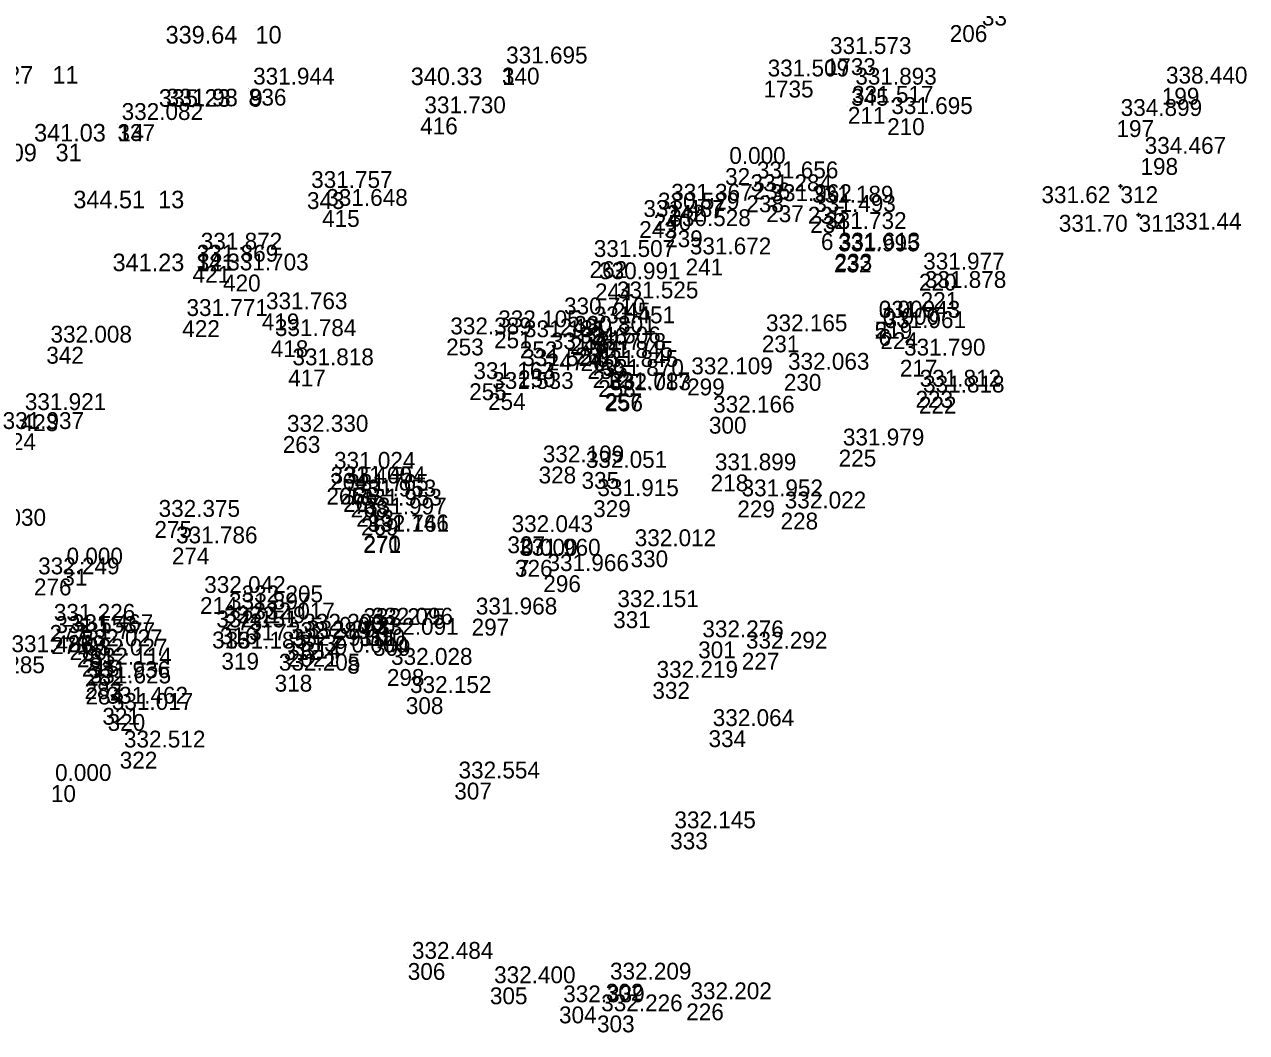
# Model space of a CAD drawing. Extents: x -829398 to -819400, y -1074439 to -1067977.
# Drawn here: x -824679.3 to -824592.2, y -1070068.7 to -1069996.8 of the extents above; entities that cross this region are included whole.
import ezdxf

# ---------------------------------------------------------------- set-up
doc = ezdxf.new("R2010")
doc.units = 0
for name, color, linetype in [('Vrstva 60', 7, 'Continuous'), ('Vrstva 61', 7, 'Continuous'), ('Čísla bodů_doměření_2012', 7, 'Continuous')]:
    doc.layers.add(name, color=color, linetype=linetype)

# ---------------------------------------------------------------- blocks, each defined once
blk = doc.blocks.new('BOD')
at = {"layer": 'Čísla bodů_doměření_2012'}
for p, q in [((-0.15, 0), (0.15, 0)), ((0, -0.15), (0, 0.15))]:
    blk.add_line(p, q, dxfattribs=at)

msp = doc.modelspace()

# ---------------------------------------------------------------- linework, layer by layer
at = {"layer": 'Vrstva 60'}
for p, q in [((-824662.845, -1069996.95), (-824662.845, -1069996.95)), ((-824613.388, -1069996.89), (-824613.388, -1069996.89)), ((-824622.216, -1069999.245), (-824622.216, -1069999.245)), ((-824677.316, -1069999.81), (-824677.316, -1069999.81)), ((-824645.29, -1069999.92), (-824645.29, -1069999.92)), ((-824645.27, -1069999.912), (-824645.27, -1069999.912)), ((-824626.658, -1070000.845), (-824626.658, -1070000.845)), ((-824663.349, -1070001.423), (-824663.349, -1070001.423)), ((-824663.317, -1070001.425), (-824663.317, -1070001.425)), ((-824663.265, -1070001.455), (-824663.265, -1070001.455)), ((-824620.412, -1070001.429), (-824620.412, -1070001.429)), ((-824598.279, -1070001.353), (-824598.279, -1070001.353)), ((-824620.644, -1070002.721), (-824620.644, -1070002.721)), ((-824651.113, -1070003.471), (-824651.113, -1070003.471)), ((-824617.846, -1070003.522), (-824617.846, -1070003.522)), ((-824601.508, -1070003.661), (-824601.508, -1070003.661)), ((-824672.682, -1070003.948), (-824672.682, -1070003.948)), ((-824672.648, -1070003.932), (-824672.648, -1070003.932)), ((-824677.089, -1070005.343), (-824677.089, -1070005.343)), ((-824629.391, -1070007.077), (-824629.391, -1070007.077)), ((-824599.798, -1070006.36), (-824599.798, -1070006.36)), ((-824669.782, -1070008.692), (-824669.782, -1070008.692)), ((-824659.18, -1070008.793), (-824659.18, -1070008.793)), ((-824627.422, -1070008.107), (-824627.422, -1070008.107)), ((-824633.529, -1070009.701), (-824633.529, -1070009.701)), ((-824627.876, -1070009.026), (-824627.876, -1070009.026)), ((-824626.46, -1070009.73), (-824626.46, -1070009.73)), ((-824658.101, -1070010.07), (-824658.101, -1070010.07)), ((-824634.475, -1070010.33), (-824634.475, -1070010.33)), ((-824623.495, -1070009.837), (-824623.495, -1070009.837)), ((-824623.328, -1070010.496), (-824623.328, -1070010.496)), ((-824635.512, -1070010.858), (-824635.512, -1070010.858)), ((-824633.66, -1070011.514), (-824633.66, -1070011.514)), ((-824622.561, -1070011.717), (-824622.561, -1070011.717)), ((-824667.046, -1070013.174), (-824667.046, -1070013.174)), ((-824667.042, -1070013.186), (-824667.042, -1070013.186)), ((-824621.586, -1070013.183), (-824621.586, -1070013.183)), ((-824667.328, -1070014.045), (-824667.328, -1070014.045)), ((-824639.046, -1070013.711), (-824639.046, -1070013.711)), ((-824632.203, -1070013.526), (-824632.203, -1070013.526)), ((-824621.639, -1070013.309), (-824621.639, -1070013.309)), ((-824665.159, -1070014.668), (-824665.159, -1070014.668)), ((-824615.578, -1070014.609), (-824615.578, -1070014.609)), ((-824638.664, -1070015.296), (-824638.664, -1070015.296)), ((-824637.393, -1070016.662), (-824637.393, -1070016.662)), ((-824615.459, -1070015.917), (-824615.459, -1070015.917)), ((-824662.397, -1070017.437), (-824662.397, -1070017.437)), ((-824668.062, -1070017.918), (-824668.062, -1070017.918)), ((-824641.165, -1070017.803), (-824641.165, -1070017.803)), ((-824639.051, -1070018.441), (-824639.051, -1070018.441)), ((-824618.746, -1070018.028), (-824618.746, -1070018.028)), ((-824618.735, -1070018.043), (-824618.735, -1070018.043)), ((-824661.76, -1070019.348), (-824661.76, -1070019.348)), ((-824649.266, -1070019.227), (-824649.266, -1070019.227)), ((-824645.85, -1070018.72), (-824645.85, -1070018.72)), ((-824640.441, -1070019.118), (-824640.441, -1070019.118)), ((-824626.777, -1070019.007), (-824626.777, -1070019.007)), ((-824618.461, -1070018.542), (-824618.461, -1070018.542)), ((-824618.327, -1070018.777), (-824618.327, -1070018.777)), ((-824677.749, -1070019.816), (-824677.749, -1070019.816)), ((-824644.017, -1070019.431), (-824644.017, -1070019.431)), ((-824640.074, -1070019.874), (-824640.074, -1070019.874)), ((-824642.103, -1070020.3), (-824642.103, -1070020.3)), ((-824639.696, -1070020.339), (-824639.696, -1070020.339)), ((-824639.202, -1070020.905), (-824639.202, -1070020.905)), ((-824616.942, -1070020.739), (-824616.942, -1070020.739)), ((-824660.514, -1070021.432), (-824660.514, -1070021.432)), ((-824644.139, -1070021.486), (-824644.139, -1070021.486)), ((-824638.829, -1070021.549), (-824638.829, -1070021.549)), ((-824625.208, -1070021.748), (-824625.208, -1070021.748)), ((-824647.622, -1070022.414), (-824647.622, -1070022.414)), ((-824638.432, -1070022.191), (-824638.432, -1070022.191)), ((-824632.096, -1070022.074), (-824632.096, -1070022.074)), ((-824646.279, -1070023.116), (-824646.279, -1070023.116)), ((-824637.986, -1070023.129), (-824637.986, -1070023.129)), ((-824637.921, -1070023.212), (-824637.921, -1070023.212)), ((-824615.827, -1070022.954), (-824615.827, -1070022.954)), ((-824615.584, -1070023.371), (-824615.584, -1070023.371)), ((-824630.543, -1070024.803), (-824630.543, -1070024.803)), ((-824660.903, -1070026.173), (-824660.903, -1070026.173)), ((-824621.299, -1070027.146), (-824621.299, -1070027.146)), ((-824657.551, -1070028.807), (-824657.551, -1070028.807)), ((-824642.679, -1070028.352), (-824642.679, -1070028.352)), ((-824639.616, -1070028.739), (-824639.616, -1070028.739)), ((-824630.418, -1070028.915), (-824630.418, -1070028.915)), ((-824657.794, -1070029.858), (-824657.794, -1070029.858)), ((-824656.828, -1070029.843), (-824656.828, -1070029.843)), ((-824656.61, -1070030.386), (-824656.61, -1070030.386)), ((-824656.065, -1070030.779), (-824656.065, -1070030.779)), ((-824655.665, -1070031.433), (-824655.665, -1070031.433)), ((-824638.788, -1070030.755), (-824638.788, -1070030.755)), ((-824628.518, -1070030.771), (-824628.518, -1070030.771)), ((-824670.048, -1070032.233), (-824670.048, -1070032.233)), ((-824655.329, -1070032.061), (-824655.329, -1070032.061)), ((-824625.44, -1070031.634), (-824625.44, -1070031.634)), ((-824655.173, -1070033.268), (-824655.173, -1070033.268)), ((-824655.152, -1070033.299), (-824655.152, -1070033.299)), ((-824668.803, -1070034.121), (-824668.803, -1070034.121)), ((-824644.898, -1070033.324), (-824644.898, -1070033.324)), ((-824644.36, -1070034.999), (-824644.36, -1070034.999)), ((-824644.222, -1070035.007), (-824644.222, -1070035.007)), ((-824636.128, -1070034.324), (-824636.128, -1070034.324)), ((-824676.607, -1070035.629), (-824676.607, -1070035.629)), ((-824678.63, -1070036.33), (-824678.63, -1070036.33)), ((-824642.343, -1070036.097), (-824642.343, -1070036.097)), ((-824666.798, -1070037.657), (-824666.798, -1070037.657)), ((-824664.136, -1070038.324), (-824664.136, -1070038.324)), ((-824665.037, -1070038.832), (-824665.037, -1070038.832)), ((-824647.449, -1070039.192), (-824647.449, -1070039.192)), ((-824637.364, -1070038.665), (-824637.364, -1070038.665)), ((-824677.512, -1070039.64), (-824677.512, -1070039.64)), ((-824665.938, -1070040.11), (-824665.938, -1070040.11)), ((-824665.38, -1070039.81), (-824665.38, -1070039.81)), ((-824663.294, -1070039.541), (-824663.294, -1070039.541)), ((-824655.456, -1070039.945), (-824655.456, -1070039.945)), ((-824654.872, -1070039.912), (-824654.872, -1070039.912)), ((-824677.401, -1070040.511), (-824677.401, -1070040.511)), ((-824676.232, -1070040.38), (-824676.232, -1070040.38)), ((-824676.097, -1070040.946), (-824676.097, -1070040.946)), ((-824660.83, -1070040.934), (-824660.83, -1070040.934)), ((-824659.737, -1070040.344), (-824659.737, -1070040.344)), ((-824659.478, -1070040.829), (-824659.478, -1070040.829)), ((-824657.197, -1070040.568), (-824657.197, -1070040.568)), ((-824654.476, -1070040.64), (-824654.476, -1070040.64)), ((-824631.31, -1070040.815), (-824631.31, -1070040.815)), ((-824675.567, -1070041.453), (-824675.567, -1070041.453)), ((-824665.275, -1070041.624), (-824665.275, -1070041.624)), ((-824660.555, -1070041.422), (-824660.555, -1070041.422)), ((-824656.31, -1070041.908), (-824656.31, -1070041.908)), ((-824628.204, -1070041.622), (-824628.204, -1070041.622)), ((-824675.218, -1070042.12), (-824675.218, -1070042.12)), ((-824674.913, -1070042.768), (-824674.913, -1070042.768)), ((-824653.486, -1070042.781), (-824653.486, -1070042.781)), ((-824675.03, -1070043.722), (-824675.03, -1070043.722)), ((-824661.481, -1070043.191), (-824661.481, -1070043.191)), ((-824634.572, -1070043.704), (-824634.572, -1070043.704)), ((-824674.957, -1070044.103), (-824674.957, -1070044.103)), ((-824652.137, -1070044.787), (-824652.137, -1070044.787)), ((-824673.753, -1070045.549), (-824673.753, -1070045.549)), ((-824673.381, -1070045.988), (-824673.381, -1070045.988)), ((-824630.571, -1070047.144), (-824630.571, -1070047.144)), ((-824672.518, -1070048.672), (-824672.518, -1070048.672)), ((-824677.424, -1070051.056), (-824677.424, -1070051.056)), ((-824648.682, -1070050.877), (-824648.682, -1070050.877)), ((-824633.302, -1070054.429), (-824633.302, -1070054.429)), ((-824651.999, -1070063.734), (-824651.999, -1070063.734)), ((-824646.146, -1070065.47), (-824646.146, -1070065.47)), ((-824637.889, -1070065.211), (-824637.889, -1070065.211)), ((-824641.222, -1070066.83), (-824641.222, -1070066.83)), ((-824632.159, -1070066.612), (-824632.159, -1070066.612)), ((-824638.515, -1070067.472), (-824638.515, -1070067.472))]:
    msp.add_line(p, q, dxfattribs=at)

# ---------------------------------------------------------------- block references
for p in [(-824601.222, -1070008.373), (-824599.928, -1070010.41)]:
    msp.add_blockref('BOD', p, dxfattribs=at)

# ---------------------------------------------------------------- texts
for s, height, p in [('33', 1.2, (-824611.094, -1069996.921)), ('10', 1.25, (-824662.845, -1069998.2)), ('206', 1.2, (-824613.388, -1069998.09)), ('1733', 1.2, (-824622.216, -1070000.445)), ('11', 1.25, (-824677.316, -1070001.06)), ('340', 1.2, (-824645.29, -1070001.12)), ('1', 1.25, (-824645.27, -1070001.162)), ('1735', 1.2, (-824626.658, -1070002.045)), ('8', 1.25, (-824663.349, -1070002.673)), ('336', 1.2, (-824663.317, -1070002.625)), ('9', 1.25, (-824663.265, -1070002.705)), ('345', 1.2, (-824620.412, -1070002.629)), ('199', 1.2, (-824598.279, -1070002.553)), ('211', 1.2, (-824620.644, -1070003.921)), ('416', 1.2, (-824651.113, -1070004.671)), ('210', 1.2, (-824617.846, -1070004.722)), ('197', 1.2, (-824601.508, -1070004.861)), ('337', 1.2, (-824672.682, -1070005.148)), ('14', 1.25, (-824672.648, -1070005.182)), ('31', 1.25, (-824677.089, -1070006.593)), ('32', 1.2, (-824629.391, -1070008.277)), ('198', 1.2, (-824599.798, -1070007.56)), ('13', 1.25, (-824669.782, -1070009.942)), ('343', 1.2, (-824659.18, -1070009.993)), ('236', 1.2, (-824627.422, -1070009.307)), ('312', 1.2, (-824601.222, -1070009.573)), ('242', 1.2, (-824633.529, -1070010.901)), ('238', 1.2, (-824627.876, -1070010.226)), ('237', 1.2, (-824626.46, -1070010.93)), ('415', 1.2, (-824658.101, -1070011.27)), ('240', 1.2, (-824634.475, -1070011.53)), ('235', 1.2, (-824623.495, -1070011.037)), ('234', 1.2, (-824623.328, -1070011.696)), ('311', 1.2, (-824599.928, -1070011.61)), ('243', 1.2, (-824635.512, -1070012.058)), ('239', 1.2, (-824633.66, -1070012.714)), ('6', 1.2, (-824622.561, -1070012.917)), ('341', 1.2, (-824667.042, -1070014.386)), ('12', 1.25, (-824667.046, -1070014.424)), ('233', 1.2, (-824621.586, -1070014.383)), ('421', 1.2, (-824667.328, -1070015.245)), ('262', 1.2, (-824639.046, -1070014.911)), ('241', 1.2, (-824632.203, -1070014.726)), ('232', 1.2, (-824621.639, -1070014.509)), ('420', 1.2, (-824665.159, -1070015.868)), ('220', 1.2, (-824615.578, -1070015.809)), ('244', 1.2, (-824638.664, -1070016.496)), ('245', 1.2, (-824637.393, -1070017.862)), ('221', 1.2, (-824615.459, -1070017.117)), ('419', 1.2, (-824662.397, -1070018.637)), ('422', 1.2, (-824668.062, -1070019.118)), ('249', 1.2, (-824641.165, -1070019.003)), ('246', 1.2, (-824639.051, -1070019.641)), ('5', 1.2, (-824618.746, -1070019.228)), ('219', 1.2, (-824618.735, -1070019.243)), ('418', 1.2, (-824661.76, -1070020.548)), ('253', 1.2, (-824649.266, -1070020.427)), ('251', 1.2, (-824645.85, -1070019.92)), ('248', 1.2, (-824640.441, -1070020.318)), ('231', 1.2, (-824626.777, -1070020.207)), ('6', 1.2, (-824618.461, -1070019.742)), ('224', 1.2, (-824618.327, -1070019.977)), ('342', 1.2, (-824677.749, -1070021.016)), ('252', 1.2, (-824644.017, -1070020.631)), ('261', 1.2, (-824640.074, -1070021.074)), ('247', 1.2, (-824642.103, -1070021.5)), ('260', 1.2, (-824639.696, -1070021.539)), ('259', 1.2, (-824639.202, -1070022.105)), ('217', 1.2, (-824616.942, -1070021.939)), ('417', 1.2, (-824660.514, -1070022.632)), ('250', 1.2, (-824644.139, -1070022.686)), ('212', 1.2, (-824638.829, -1070022.749)), ('230', 1.2, (-824625.208, -1070022.948)), ('255', 1.2, (-824647.622, -1070023.614)), ('258', 1.2, (-824638.432, -1070023.391)), ('299', 1.2, (-824632.096, -1070023.274)), ('254', 1.2, (-824646.279, -1070024.316)), ('257', 1.2, (-824637.986, -1070024.329)), ('256', 1.2, (-824637.921, -1070024.412)), ('223', 1.2, (-824615.827, -1070024.154)), ('222', 1.2, (-824615.584, -1070024.571)), ('423', 1.2, (-824679.579, -1070025.824)), ('300', 1.2, (-824630.543, -1070026.003)), ('424', 1.2, (-824681.162, -1070027.172)), ('263', 1.2, (-824660.903, -1070027.373)), ('225', 1.2, (-824621.299, -1070028.346)), ('264', 1.2, (-824657.551, -1070030.007)), ('328', 1.2, (-824642.679, -1070029.552)), ('335', 1.2, (-824639.616, -1070029.939)), ('218', 1.2, (-824630.418, -1070030.115)), ('265', 1.2, (-824657.794, -1070031.058)), ('266', 1.2, (-824656.828, -1070031.043)), ('267', 1.2, (-824656.61, -1070031.586)), ('268', 1.2, (-824656.065, -1070031.979)), ('213', 1.2, (-824655.665, -1070032.633)), ('329', 1.2, (-824638.788, -1070031.955)), ('229', 1.2, (-824628.518, -1070031.971)), ('275', 1.2, (-824670.048, -1070033.433)), ('269', 1.2, (-824655.329, -1070033.261)), ('228', 1.2, (-824625.44, -1070032.834)), ('270', 1.2, (-824655.173, -1070034.468)), ('271', 1.2, (-824655.152, -1070034.499)), ('274', 1.2, (-824668.803, -1070035.321)), ('327', 1.2, (-824644.898, -1070034.524)), ('326', 1.2, (-824644.36, -1070036.199)), ('7', 1.2, (-824644.222, -1070036.207)), ('330', 1.2, (-824636.128, -1070035.524)), ('31', 1.2, (-824676.607, -1070036.829)), ('276', 1.2, (-824678.63, -1070037.53)), ('296', 1.2, (-824642.343, -1070037.297)), ('214', 1.2, (-824666.798, -1070038.857)), ('272', 1.2, (-824664.136, -1070039.524)), ('273', 1.2, (-824665.037, -1070040.032)), ('297', 1.2, (-824647.449, -1070040.392)), ('331', 1.2, (-824637.364, -1070039.865)), ('277', 1.2, (-824677.512, -1070040.84)), ('315', 1.2, (-824665.938, -1070041.31)), ('316', 1.2, (-824665.38, -1070041.01)), ('317', 1.2, (-824663.294, -1070040.741)), ('311', 1.2, (-824655.456, -1070041.145)), ('310', 1.2, (-824654.872, -1070041.112)), ('278', 1.2, (-824677.401, -1070041.711)), ('279', 1.2, (-824676.232, -1070041.58)), ('280', 1.2, (-824676.097, -1070042.146)), ('312', 1.2, (-824660.83, -1070042.134)), ('313', 1.2, (-824659.737, -1070041.544)), ('314', 1.2, (-824659.478, -1070042.029)), ('9', 1.2, (-824657.197, -1070041.768)), ('309', 1.2, (-824654.476, -1070041.84)), ('301', 1.2, (-824631.31, -1070042.015)), ('285', 1.2, (-824680.53, -1070043.078)), ('281', 1.2, (-824675.567, -1070042.653)), ('319', 1.2, (-824665.275, -1070042.824)), ('2021', 1.2, (-824660.555, -1070042.622)), ('8', 1.2, (-824656.31, -1070043.108)), ('227', 1.2, (-824628.204, -1070042.822)), ('215', 1.2, (-824675.218, -1070043.32)), ('282', 1.2, (-824674.913, -1070043.968)), ('298', 1.2, (-824653.486, -1070043.981)), ('283', 1.2, (-824675.03, -1070044.922)), ('318', 1.2, (-824661.481, -1070044.391)), ('332', 1.2, (-824634.572, -1070044.904)), ('284', 1.2, (-824674.957, -1070045.303)), ('308', 1.2, (-824652.137, -1070045.987)), ('321', 1.2, (-824673.753, -1070046.749)), ('320', 1.2, (-824673.381, -1070047.188)), ('334', 1.2, (-824630.571, -1070048.344)), ('322', 1.2, (-824672.518, -1070049.872)), ('10', 1.2, (-824677.424, -1070052.256)), ('307', 1.2, (-824648.682, -1070052.077)), ('333', 1.2, (-824633.302, -1070055.629)), ('306', 1.2, (-824651.999, -1070064.934)), ('305', 1.2, (-824646.146, -1070066.67)), ('302', 1.2, (-824637.889, -1070066.411)), ('304', 1.2, (-824641.222, -1070068.03)), ('226', 1.2, (-824632.159, -1070067.812)), ('303', 1.2, (-824638.515, -1070068.672))]:
    msp.add_text(s, height=height, dxfattribs=at).set_placement(p)
at = {"layer": 'Vrstva 61'}
for s, height, p in [('339.64', 1.25, (-824669.252, -1069998.2)), ('331.695', 1.2, (-824644.99, -1069999.62)), ('331.573', 1.2, (-824621.916, -1069998.945)), ('331.509', 1.2, (-824626.358, -1070000.545)), ('335.27', 1.25, (-824683.792, -1070001.06)), ('331.944', 1.2, (-824663.017, -1070001.125)), ('340.33', 1.25, (-824651.785, -1070001.162)), ('331.893', 1.2, (-824620.112, -1070001.129)), ('338.440', 1.2, (-824597.979, -1070001.053)), ('335.23', 1.25, (-824669.731, -1070002.705)), ('331.98', 1.25, (-824669.215, -1070002.673)), ('331.730', 1.2, (-824650.813, -1070003.171)), ('331.517', 1.2, (-824620.344, -1070002.421)), ('332.082', 1.2, (-824672.382, -1070003.648)), ('331.695', 1.2, (-824617.546, -1070003.222)), ('334.899', 1.2, (-824601.208, -1070003.361)), ('341.03', 1.25, (-824678.622, -1070005.182)), ('340.09', 1.25, (-824683.535, -1070006.593)), ('334.467', 1.2, (-824599.498, -1070006.06)), ('0.000', 1.2, (-824629.091, -1070006.777)), ('331.656', 1.2, (-824627.122, -1070007.807)), ('331.757', 1.2, (-824658.88, -1070008.493)), ('331.284', 1.2, (-824627.576, -1070008.726)), ('344.51', 1.25, (-824675.825, -1070009.942)), ('331.648', 1.2, (-824657.801, -1070009.77)), ('330.529', 1.2, (-824634.175, -1070010.03)), ('331.367', 1.2, (-824633.229, -1070009.401)), ('331.962', 1.2, (-824626.16, -1070009.43)), ('331.189', 1.2, (-824623.195, -1070009.537)), ('331.62', 1.2, (-824606.853, -1070009.573)), ('331.487', 1.2, (-824635.212, -1070010.558)), ('331.493', 1.2, (-824623.028, -1070010.196)), ('330.528', 1.2, (-824633.36, -1070011.214)), ('331.732', 1.2, (-824622.261, -1070011.417)), ('331.70', 1.2, (-824605.616, -1070011.61)), ('331.44', 1.2, (-824597.509, -1070011.465)), ('331.872', 1.2, (-824666.742, -1070012.886)), ('331.507', 1.2, (-824638.746, -1070013.411)), ('331.672', 1.2, (-824631.903, -1070013.226)), ('331.995', 1.2, (-824621.339, -1070013.009)), ('331.613', 1.2, (-824621.286, -1070012.883)), ('341.23', 1.25, (-824673.03, -1070014.424)), ('331.869', 1.2, (-824667.028, -1070013.745)), ('331.703', 1.2, (-824664.859, -1070014.368)), ('331.977', 1.2, (-824615.278, -1070014.309)), ('330.991', 1.2, (-824638.364, -1070014.996)), ('331.878', 1.2, (-824615.159, -1070015.617)), ('331.525', 1.2, (-824637.093, -1070016.362)), ('331.771', 1.2, (-824667.762, -1070017.618)), ('331.763', 1.2, (-824662.097, -1070017.137)), ('330.710', 1.2, (-824640.865, -1070017.503)), ('0.000', 1.2, (-824618.446, -1070017.728)), ('331.943', 1.2, (-824618.435, -1070017.743)), ('332.105', 1.2, (-824645.55, -1070018.42)), ('330.801', 1.2, (-824640.141, -1070018.818)), ('331.451', 1.2, (-824638.751, -1070018.141)), ('332.165', 1.2, (-824626.477, -1070018.707)), ('0.000', 1.2, (-824618.161, -1070018.242)), ('331.961', 1.2, (-824618.027, -1070018.477)), ('332.008', 1.2, (-824677.449, -1070019.516)), ('331.784', 1.2, (-824661.46, -1070019.048)), ('332.389', 1.2, (-824648.966, -1070018.927)), ('331.131', 1.2, (-824643.717, -1070019.131)), ('331.506', 1.2, (-824639.774, -1070019.574)), ('331.427', 1.2, (-824641.803, -1070020)), ('331.778', 1.2, (-824639.396, -1070020.039)), ('331.790', 1.2, (-824616.642, -1070020.439)), ('331.818', 1.2, (-824660.214, -1070021.132)), ('331.524', 1.2, (-824643.839, -1070021.186)), ('331.845', 1.2, (-824638.902, -1070020.605)), ('331.845', 1.2, (-824638.529, -1070021.249)), ('332.063', 1.2, (-824624.908, -1070021.448)), ('331.163', 1.2, (-824647.322, -1070022.114)), ('331.870', 1.2, (-824638.132, -1070021.891)), ('332.109', 1.2, (-824631.796, -1070021.774)), ('331.533', 1.2, (-824645.979, -1070022.816)), ('331.717', 1.2, (-824637.686, -1070022.829)), ('332.083', 1.2, (-824637.621, -1070022.912)), ('331.812', 1.2, (-824615.527, -1070022.654)), ('331.818', 1.2, (-824615.284, -1070023.071)), ('331.921', 1.2, (-824679.279, -1070024.324)), ('332.166', 1.2, (-824630.243, -1070024.503)), ('331.937', 1.2, (-824680.862, -1070025.672)), ('332.330', 1.2, (-824660.603, -1070025.873)), ('331.979', 1.2, (-824620.999, -1070026.846)), ('332.109', 1.2, (-824642.379, -1070028.052)), ('331.024', 1.2, (-824657.251, -1070028.507)), ('332.051', 1.2, (-824639.316, -1070028.439)), ('331.899', 1.2, (-824630.118, -1070028.615)), ('331.400', 1.2, (-824657.494, -1070029.558)), ('331.454', 1.2, (-824656.528, -1070029.543)), ('331.765', 1.2, (-824656.31, -1070030.086)), ('331.953', 1.2, (-824655.765, -1070030.479)), ('331.915', 1.2, (-824638.488, -1070030.455)), ('331.952', 1.2, (-824628.218, -1070030.471)), ('331.953', 1.2, (-824655.365, -1070031.133)), ('331.997', 1.2, (-824655.029, -1070031.761)), ('332.022', 1.2, (-824625.14, -1070031.334)), ('332.030', 1.2, (-824683.567, -1070032.569)), ('332.375', 1.2, (-824669.748, -1070031.933)), ('331.746', 1.2, (-824654.873, -1070032.968)), ('332.161', 1.2, (-824654.852, -1070032.999)), ('332.043', 1.2, (-824644.598, -1070033.024)), ('331.786', 1.2, (-824668.503, -1070033.821)), ('332.012', 1.2, (-824635.828, -1070034.024)), ('0.000', 1.2, (-824676.307, -1070035.329)), ('331.960', 1.2, (-824644.06, -1070034.699)), ('0.000', 1.2, (-824643.922, -1070034.707)), ('332.249', 1.2, (-824678.33, -1070036.03)), ('331.966', 1.2, (-824642.043, -1070035.797)), ('332.042', 1.2, (-824666.498, -1070037.357)), ('331.897', 1.2, (-824664.737, -1070038.532)), ('332.205', 1.2, (-824663.836, -1070038.024)), ('332.151', 1.2, (-824637.064, -1070038.365)), ('331.226', 1.2, (-824677.212, -1070039.34)), ('332.149', 1.2, (-824665.08, -1070039.51)), ('332.017', 1.2, (-824662.994, -1070039.241)), ('332.275', 1.2, (-824655.156, -1070039.645)), ('332.096', 1.2, (-824654.572, -1070039.612)), ('331.968', 1.2, (-824647.149, -1070038.892)), ('331.553', 1.2, (-824677.101, -1070040.211)), ('331.467', 1.2, (-824675.932, -1070040.08)), ('332.151', 1.2, (-824665.638, -1070039.81)), ('332.293', 1.2, (-824659.437, -1070040.044)), ('332.294', 1.2, (-824659.178, -1070040.529)), ('0.000', 1.2, (-824656.897, -1070040.268)), ('332.091', 1.2, (-824654.176, -1070040.34)), ('332.276', 1.2, (-824631.01, -1070040.515)), ('331.777', 1.2, (-824675.797, -1070040.646)), ('332.027', 1.2, (-824675.267, -1070041.153)), ('331.185', 1.2, (-824664.975, -1070041.324)), ('332.289', 1.2, (-824660.53, -1070040.634)), ('332.291', 1.2, (-824660.255, -1070041.122)), ('332.292', 1.2, (-824627.904, -1070041.322)), ('331.486', 1.2, (-824680.23, -1070041.578)), ('332.027', 1.2, (-824674.918, -1070041.82)), ('0.000', 1.2, (-824656.01, -1070041.608)), ('332.114', 1.2, (-824674.613, -1070042.468)), ('332.205', 1.2, (-824661.181, -1070042.891)), ('332.028', 1.2, (-824653.186, -1070042.481)), ('331.936', 1.2, (-824674.73, -1070043.422)), ('331.625', 1.2, (-824674.657, -1070043.803)), ('332.219', 1.2, (-824634.272, -1070043.404)), ('332.152', 1.2, (-824651.837, -1070044.487)), ('331.462', 1.2, (-824673.453, -1070045.249)), ('331.017', 1.2, (-824673.081, -1070045.688)), ('332.064', 1.2, (-824630.271, -1070046.844)), ('332.512', 1.2, (-824672.218, -1070048.372)), ('0.000', 1.2, (-824677.124, -1070050.756)), ('332.554', 1.2, (-824648.382, -1070050.577)), ('332.145', 1.2, (-824633.002, -1070054.129)), ('332.484', 1.2, (-824651.699, -1070063.434)), ('332.209', 1.2, (-824637.589, -1070064.911)), ('332.400', 1.2, (-824645.846, -1070065.17)), ('332.339', 1.2, (-824640.922, -1070066.53)), ('332.202', 1.2, (-824631.859, -1070066.312)), ('332.226', 1.2, (-824638.215, -1070067.172))]:
    msp.add_text(s, height=height, dxfattribs=at).set_placement(p)

doc.saveas('drawing.dxf')
